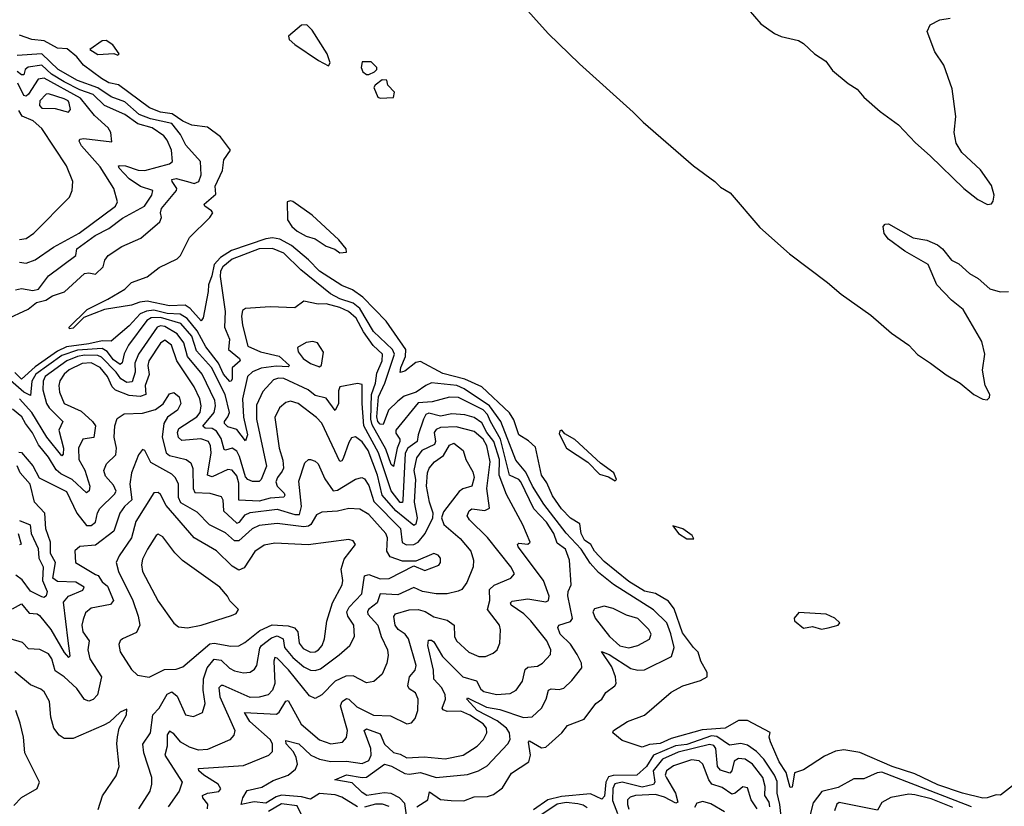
# Model space of a CAD drawing. Extents: x 1933546 to 2138868, y 524910 to 667279.
# Tile 327 of 466: x 2039426 to 2043821, y 614587 to 618098. Entities that reach past the tile are written whole.
import ezdxf

# ---------------------------------------------------------------- set-up
doc = ezdxf.new("R2010")
doc.units = 0

msp = doc.modelspace()

# ---------------------------------------------------------------- linework, layer by layer
at = {"layer": '0CON10XD'}
for points in [[(2041537.1, 618315), (2041785, 618036.9), (2041925, 617900.6), (2042165, 617685.5), (2042209.8, 617639.8), (2042434.3, 617445), (2042530, 617375), (2042555, 617350), (2042597.5, 617325), (2042729.6, 617169.6), (2042862.6, 617052.6), (2043032.7, 616925), (2043092.8, 616872.8), (2043225, 616778.5), (2043318.3, 616698.3), (2043394.8, 616644.8), (2043433.8, 616603.9), (2043492.3, 616565), (2043561.9, 616511.9), (2043625, 616476.1), (2043684.7, 616424.7), (2043725, 616403.8), (2043745, 616401.4), (2043755, 616411.2), (2043756.9, 616425), (2043735.4, 616465.4), (2043723.4, 616533.4), (2043734.4, 616605), (2043721.4, 616661.4), (2043637.5, 616805), (2043585.3, 616845.3), (2043520.5, 616915), (2043482, 617005), (2043376.7, 617065), (2043305, 617117.5), (2043285, 617143.3), (2043280, 617175), (2043290, 617185), (2043305, 617186.2), (2043414.1, 617124.1), (2043475, 617114), (2043523.4, 617093.4), (2043545.7, 617075.7), (2043585, 617023.8), (2043618.8, 617008.8), (2043665.5, 616965.5), (2043705, 616942.5), (2043757, 616897), (2043803, 616883), (2043840, 616885)], [(2042622.1, 618212.1), (2042735, 618078.8), (2042795, 618035.8), (2042825, 618022.9), (2042902.5, 618005), (2042925, 617992), (2042974, 617945), (2043025, 617912.5), (2043055, 617870.8), (2043125, 617812.5), (2043165, 617787.5), (2043195, 617752.5), (2043268, 617688), (2043348.6, 617628.6), (2043425, 617548), (2043490.6, 617490.6), (2043641.2, 617345), (2043703.3, 617295), (2043746.4, 617273.6), (2043763.6, 617276.4), (2043771.7, 617288.3), (2043776.9, 617315), (2043765, 617357.5), (2043715, 617427.5), (2043632, 617505), (2043606.8, 617546.8), (2043597.1, 617595), (2043604.4, 617665), (2043589.1, 617789.1), (2043552, 617895), (2043512, 617955), (2043477.5, 618045), (2043490, 618075), (2043533, 618097), (2043580, 618105)], [(2040805, 617892.5), (2040812.5, 617905), (2040798.8, 617945), (2040731.2, 618051.2), (2040707.5, 618075), (2040685, 618072.9), (2040626.7, 618025), (2040628.7, 618008.7), (2040655, 617987.1), (2040760, 617915), (2040805, 617892.5)], [(2043871.5, 614688.5), (2043805, 614636.7), (2043785, 614638), (2043745.5, 614624.5), (2043725, 614623.8), (2043634.7, 614645.3), (2043525, 614682.4), (2043421.9, 614731.9), (2043321.5, 614765), (2043176.2, 614826.2), (2043105, 614839.4), (2043067.6, 614832.4), (2043018.9, 614811.1), (2042925, 614750), (2042884.4, 614735.6), (2042875, 614672.5), (2042865, 614670), (2042857, 614703), (2042847.7, 614737.7), (2042816.2, 614785), (2042777.1, 614875), (2042772.5, 614895), (2042776.2, 614916.2), (2042675, 614969.1), (2042635, 614969), (2042575, 614935.9), (2042472.4, 614927.6), (2042335, 614889.1), (2042285, 614866.5), (2042238.1, 614861.9), (2042205, 614850.8), (2042115, 614880), (2042073.3, 614915), (2042076.7, 614925), (2042140, 614965), (2042215, 614994), (2042335, 615096.7), (2042385.8, 615125), (2042465, 615147.6), (2042495.8, 615164.2), (2042495.4, 615184.6), (2042467.3, 615235), (2042454.2, 615274.2), (2042433.6, 615295), (2042385, 615360.5), (2042347.8, 615467.8), (2042322.9, 615502.9), (2042265, 615536.9), (2042215, 615547.2), (2042145, 615590.8), (2042035, 615679.1), (2041992.4, 615725), (2041975.3, 615755), (2041947.6, 615775), (2041933.3, 615805), (2041927.3, 615847.3), (2041885, 615872.7), (2041844.6, 615915), (2041805, 615972.9), (2041779.9, 616029.9), (2041755.8, 616065), (2041729.1, 616189.1), (2041698.2, 616218.2), (2041654.1, 616245), (2041632.1, 616312.1), (2041612.5, 616342.5), (2041489.2, 616459.2), (2041413.4, 616493.4), (2041315, 616518.3), (2041215, 616572.3), (2041195, 616568.2), (2041145, 616529.2), (2041125, 616522.9), (2041127, 616545), (2041149.2, 616595), (2041149.4, 616625), (2041061.7, 616751.7), (2040958.6, 616858.6), (2040911.5, 616891.5), (2040865, 616911.2), (2040764.7, 616975), (2040715.6, 617025.6), (2040639.7, 617089.7), (2040588.3, 617118.3), (2040555, 617124.1), (2040525, 617120.1), (2040372.4, 617067.6), (2040323.2, 617036.8), (2040293.9, 617005), (2040284.2, 616955), (2040268.6, 616915), (2040267.3, 616885), (2040245, 616767.5), (2040236.1, 616753.9), (2040188, 616808), (2040165, 616823), (2040095, 616820.8), (2039995, 616841.6), (2039962.4, 616837.6), (2039925, 616822.9), (2039805.3, 616804.7), (2039712.1, 616767.9), (2039665, 616720.9), (2039648.3, 616718.3), (2039647.5, 616725), (2039727.9, 616805), (2039820.2, 616849.8), (2039895, 616895.4), (2039924.8, 616925.2), (2039995, 616949.7), (2040048.6, 616991.4), (2040129.7, 617030.3), (2040144.1, 617045.9), (2040184.8, 617125.2), (2040275.4, 617214.6), (2040287.8, 617235), (2040283.1, 617245), (2040253.5, 617265), (2040250.3, 617275), (2040301.5, 617318.5), (2040299.5, 617355), (2040332, 617425), (2040337, 617473), (2040366.7, 617515), (2040322.5, 617575), (2040265, 617618.3), (2040195, 617627.4), (2040155, 617644.8), (2040106.9, 617676.9), (2040054.7, 617685.3), (2040005.5, 617705), (2039867, 617807), (2039825, 617816.2), (2039791.8, 617835), (2039711.2, 617895), (2039681.7, 617931.7), (2039638.3, 617968.3), (2039595, 617970.9), (2039535, 618003.8), (2039480.1, 618010.1), (2039425, 618028.2)], [(2039865, 617940), (2039870, 617945), (2039842, 617985), (2039812.5, 618005), (2039795, 618004.2), (2039740, 617965), (2039775, 617942.5), (2039846.7, 617946.7), (2039865, 617940)], [(2039361.3, 616758.6), (2039463.6, 616806.4), (2039501.4, 616835), (2039543.8, 616846.2), (2039573.3, 616865), (2039626.8, 616883.2), (2039715, 616964.5), (2039735, 616967.8), (2039765, 616962), (2039799.2, 616995), (2039805.8, 617025), (2039821.1, 617045), (2039881.8, 617085), (2039967.2, 617122.8), (2040052.2, 617195), (2040059.2, 617215), (2040054.2, 617235), (2040059.4, 617255), (2040126.2, 617335), (2040128.2, 617345), (2040106.5, 617375), (2040105.8, 617385), (2040125, 617388.6), (2040175, 617376.2), (2040205, 617366.9), (2040226.5, 617375), (2040237.1, 617405), (2040233.8, 617465), (2040167.5, 617537.5), (2040143.8, 617585), (2040105.2, 617635.2), (2040010.8, 617655), (2039959, 617675), (2039895, 617731.2), (2039835, 617753.7), (2039775, 617793.9), (2039685, 617826.1), (2039597.8, 617875), (2039525, 617945.1), (2039415, 617937.7)], [(2040985, 617852.5), (2041010, 617865), (2041020, 617875), (2041020, 617885), (2040995, 617910), (2040955, 617910), (2040950, 617885), (2040957.5, 617865), (2040975, 617852.5), (2040985, 617852.5)], [(2039407.4, 616892.6), (2039435, 616898.3), (2039485, 616888.4), (2039510.8, 616895), (2039554.7, 616955), (2039676.9, 617045), (2039681.2, 617075), (2039763.5, 617135), (2039824.5, 617165.5), (2039885, 617211.7), (2039982.9, 617265), (2040016.9, 617315), (2040020, 617335), (2039965, 617353.3), (2039915, 617386.9), (2039870.4, 617435), (2039868, 617445), (2039872.9, 617447.1), (2039899.2, 617445), (2039955, 617426.5), (2039985, 617425.2), (2040094.8, 617455.2), (2040108.9, 617465), (2040103.4, 617515), (2040085, 617560.7), (2040069.6, 617579.6), (2040017.4, 617615), (2039953.4, 617633.4), (2039895, 617674.8), (2039805, 617715.2), (2039755, 617764.6), (2039694.9, 617784.9), (2039625, 617820.6), (2039569, 617855), (2039525, 617895.4), (2039463.5, 617886.5), (2039451.4, 617875), (2039445, 617852.2), (2039435, 617851.5), (2039415, 617866.5)], [(2039425, 617014.8), (2039455, 617011.8), (2039495, 617026.4), (2039577.6, 617082.4), (2039692.5, 617145), (2039853.5, 617265), (2039863.5, 617285), (2039846.1, 617345), (2039785, 617441.3), (2039701.6, 617535), (2039691.5, 617555), (2039695.4, 617564.6), (2039712.7, 617567.3), (2039837.2, 617552.8), (2039832.5, 617595), (2039821.2, 617615), (2039759.6, 617669.6), (2039697.6, 617747.6), (2039535, 617836.7), (2039508.3, 617831.7), (2039465, 617765.2), (2039455, 617756.8), (2039445, 617759.8), (2039418, 617815)], [(2041035, 617747.5), (2041095, 617750), (2041100, 617775), (2041070, 617805), (2041065, 617827.5), (2041045, 617830), (2041012.5, 617805), (2041007.5, 617795), (2041025, 617752.5), (2041035, 617747.5)], [(2039645, 617684.5), (2039653.5, 617696.5), (2039647.8, 617725), (2039642.5, 617735), (2039625, 617744.7), (2039555, 617767.6), (2039544.6, 617765), (2039516.4, 617735), (2039514.7, 617714.7), (2039525, 617703.1), (2039585, 617702.1), (2039645, 617684.5)], [(2039425, 617117.3), (2039455, 617121.5), (2039490, 617145), (2039649.4, 617305), (2039661.1, 617335), (2039663.5, 617375), (2039635, 617445.8), (2039525, 617612.9), (2039486.2, 617646.2), (2039437, 617667), (2039422.8, 617692.8)], [(2040855, 617057.5), (2040885, 617060), (2040883.8, 617075), (2040851.4, 617115), (2040731.9, 617225), (2040645, 617286.1), (2040635, 617290), (2040620, 617285), (2040622.2, 617205), (2040640.8, 617175), (2040665, 617153.8), (2040705, 617131.2), (2040745, 617120), (2040795, 617086.7), (2040833.6, 617073.6), (2040855, 617057.5)], [(2041352.2, 614612.2), (2041409.4, 614610.6), (2041455, 614628.8), (2041515, 614630), (2041541.2, 614638.8), (2041581.1, 614668.9), (2041621.8, 614735), (2041698.7, 614785), (2041706.6, 614815), (2041697.7, 614872.3), (2041701.5, 614878.5), (2041755, 614847.1), (2041775, 614851.4), (2041846.7, 614915), (2041872.3, 614947.7), (2041946, 614975), (2041997.5, 615045), (2042025.4, 615064.6), (2042043.1, 615095), (2042083.6, 615125), (2042088.4, 615135), (2042085.3, 615164.7), (2042069.8, 615209.8), (2042022.7, 615277.3), (2042057.5, 615265), (2042155, 615201.1), (2042185, 615194), (2042215, 615195.5), (2042335.2, 615254.8), (2042347.5, 615295), (2042332.7, 615357.3), (2042315, 615405.9), (2042255, 615463.7), (2042076.9, 615576.9), (2042009.7, 615629.7), (2041972.2, 615672.2), (2041932.6, 615735), (2041865, 615805.8), (2041766.2, 615935), (2041715, 616015.5), (2041685, 616078.8), (2041641.1, 616131.1), (2041574.4, 616304.4), (2041523.3, 616375), (2041410.3, 616450.3), (2041377.4, 616465), (2041265, 616476.6), (2041240, 616465), (2041196, 616435), (2041142.6, 616417.4), (2041114.4, 616395.6), (2041073.3, 616355), (2041049.1, 616290.9), (2041035, 616292), (2041024.3, 616305), (2041020.5, 616325), (2041028.2, 616415), (2041056.7, 616475), (2041099.2, 616605), (2041090.4, 616625), (2041005, 616706), (2040945, 616809.2), (2040915, 616832.2), (2040855, 616852.3), (2040814.2, 616874.2), (2040681.8, 616981.8), (2040605, 617055.7), (2040555, 617076.3), (2040495, 617075.4), (2040375, 617029.6), (2040333.2, 616995), (2040323.3, 616975), (2040321.5, 616951.5), (2040343.7, 616795), (2040341.1, 616725), (2040362.4, 616672.4), (2040358.6, 616625), (2040407.7, 616585), (2040410, 616575), (2040375.5, 616544.5), (2040375.1, 616494.9), (2040370, 616485), (2040365, 616483.1), (2040336.7, 616515), (2040313.2, 616565), (2040257.1, 616637.1), (2040218.6, 616708.6), (2040174.3, 616764.3), (2040143.4, 616783.4), (2040085, 616786.6), (2040025, 616800.7), (2039993, 616797), (2039964.3, 616785), (2039915, 616732), (2039835, 616663.3), (2039795, 616665.1), (2039735, 616650.6), (2039635, 616637.9), (2039595, 616618.8), (2039495, 616548.1), (2039435, 616493.4), (2039405, 616522.6)], [(2041528.5, 616305), (2041515, 616335.2), (2041495, 616357.1), (2041385, 616412.2), (2041345, 616413.7), (2041268.2, 616391.8), (2041205, 616387.9), (2041105.6, 616265), (2041105, 616252.7), (2041123.7, 616225), (2041123.6, 616215), (2041111.5, 616185), (2041095, 616102.9), (2041085, 616111.8), (2041060.2, 616180.2), (2041000.1, 616290.1), (2040993.4, 616315), (2040997.3, 616425), (2041014.5, 616475), (2041020.5, 616519.5), (2041044.2, 616575), (2041046.4, 616605), (2041004.3, 616644.3), (2040960.8, 616705), (2040927.6, 616765), (2040894.7, 616795), (2040855, 616813.7), (2040795, 616829.3), (2040758.7, 616828.7), (2040695, 616841.9), (2040655, 616811.9), (2040545, 616815.6), (2040435, 616808.1), (2040420.4, 616799.6), (2040415.9, 616775), (2040421.3, 616735), (2040445, 616641.3), (2040501.8, 616615), (2040585, 616596.7), (2040630, 616555), (2040625, 616548.6), (2040571.5, 616551.5), (2040505, 616542.5), (2040465, 616525.6), (2040442.7, 616505), (2040421.4, 616405), (2040425.7, 616324.3), (2040443.4, 616245), (2040435, 616218), (2040395, 616269.3), (2040355, 616281.1), (2040340.5, 616295), (2040340.5, 616305), (2040356.2, 616325), (2040362.5, 616345), (2040343.6, 616425), (2040281.9, 616545), (2040215, 616620.5), (2040194.6, 616685), (2040145, 616742.2), (2040055, 616768.8), (2040013.3, 616766.7), (2039994.1, 616755), (2039911.5, 616645), (2039893.1, 616606.9), (2039883.5, 616566.5), (2039875, 616559.4), (2039845, 616579.4), (2039817, 616617), (2039795, 616630.8), (2039685, 616622.3), (2039615, 616598.5), (2039499.1, 616515), (2039480.5, 616485), (2039475, 616420), (2039445, 616434.7), (2039385, 616487.8)], [(2040934.9, 614584.9), (2040865, 614628.1), (2040835, 614638.2), (2040765, 614643.5), (2040725, 614617.9), (2040685, 614629.4), (2040595, 614637), (2040570.9, 614629.1), (2040525, 614600.1), (2040473.6, 614606.4), (2040414.4, 614594.4), (2040422, 614625), (2040442.2, 614657.8), (2040507.6, 614672.4), (2040558.4, 614701.6), (2040625, 614725.4), (2040657.8, 614752.2), (2040666.1, 614775), (2040661.2, 614805), (2040649.2, 614829.2), (2040615.9, 614865), (2040615, 614880), (2040672.5, 614865), (2040725.8, 614815), (2040765, 614796.5), (2040815, 614786.4), (2040885, 614787.9), (2040955, 614778.5), (2040985, 614791.8), (2040995.2, 614815), (2040994.5, 614845), (2040964.7, 614925), (2040975, 614931.8), (2041035, 614910.9), (2041055, 614863.7), (2041095, 614826.9), (2041125, 614819.4), (2041155, 614803.2), (2041231.8, 614808.2), (2041325, 614799.2), (2041405.7, 614814.3), (2041468.8, 614855), (2041496.9, 614885), (2041511.5, 614915), (2041509.6, 614935), (2041494.6, 614955), (2041435, 614994), (2041395, 615010.7), (2041335, 615009.8), (2041316.6, 615016.6), (2041312.9, 615025), (2041326.6, 615065), (2041326.1, 615085), (2041311.3, 615115), (2041274.8, 615154.8), (2041273, 615195), (2041248.7, 615305), (2041251.8, 615328.2), (2041265, 615328.9), (2041275, 615321.3), (2041314.2, 615255), (2041405, 615164.8), (2041465, 615146.8), (2041485, 615109.6), (2041498.5, 615098.5), (2041555, 615086.3), (2041615, 615090), (2041643.1, 615105), (2041670.5, 615145), (2041682.2, 615197.8), (2041695, 615207.1), (2041738.2, 615211.8), (2041760.8, 615225), (2041795.3, 615264.7), (2041797.7, 615285), (2041780, 615325), (2041708.3, 615415), (2041676.5, 615446.5), (2041620, 615485), (2041617.9, 615495), (2041625, 615502.7), (2041695, 615512.3), (2041775, 615498.8), (2041786.9, 615505), (2041789.1, 615525), (2041765, 615595.3), (2041651.8, 615745), (2041649.2, 615755), (2041655, 615760.8), (2041695, 615756.9), (2041705.5, 615765), (2041672.6, 615842.6), (2041599.2, 615979.2), (2041566.8, 616065), (2041568.1, 616135), (2041542.5, 616215), (2041512.2, 616255), (2041488.8, 616298.8), (2041455, 616321.6), (2041413.5, 616333.5), (2041355, 616338.8), (2041305, 616328.3), (2041252.1, 616342.1), (2041239.1, 616335), (2041229, 616315), (2041205.3, 616245), (2041201.2, 616215), (2041159.2, 616185), (2041146.8, 616163.2), (2041137.3, 615952.7), (2041135, 615942.5), (2041125, 615942.1), (2041084.3, 615994.3), (2041028.6, 616165), (2040963.1, 616285), (2040954.7, 616385.3), (2040955, 616470), (2040933.8, 616473.8), (2040855, 616459.4), (2040849, 616441), (2040849, 616385), (2040835, 616352.9), (2040795, 616408.5), (2040745, 616420), (2040714.2, 616445), (2040605, 616495.8), (2040582.3, 616497.7), (2040559.8, 616490.2), (2040512.3, 616437.7), (2040483.2, 616376.8), (2040483.9, 616315), (2040528.7, 616105), (2040504.8, 616045.2), (2040495, 616036.9), (2040465, 616036.6), (2040445, 616045.2), (2040435, 616058), (2040408.3, 616148.3), (2040395, 616172.5), (2040375, 616184.8), (2040345, 616175.9), (2040339.7, 616179.7), (2040325, 616228.3), (2040305, 616261.2), (2040285, 616272.7), (2040255, 616275.2), (2040244, 616284), (2040294, 616345), (2040301, 616375), (2040297.9, 616397.9), (2040241.2, 616515), (2040175, 616595.2), (2040158.5, 616655), (2040129.3, 616695), (2040075, 616727.7), (2040055, 616731.9), (2040040.2, 616725), (2039956.1, 616605), (2039939.9, 616565), (2039942.2, 616525), (2039928.1, 616481.9), (2039905, 616479), (2039878.2, 616495), (2039857.2, 616525), (2039792, 616592), (2039775, 616598.3), (2039715, 616599.9), (2039684.7, 616595), (2039637, 616575), (2039539.9, 616505), (2039531.5, 616485), (2039529.5, 616445), (2039546.2, 616385), (2039557.7, 616365), (2039618.5, 616305), (2039601.3, 616265), (2039622.1, 616185), (2039621.2, 616158.8), (2039615, 616150.9), (2039548.1, 616235), (2039481.3, 616345), (2039425, 616405.7)], [(2040264.8, 614575), (2040266.1, 614596.1), (2040243.9, 614625), (2040242.7, 614635), (2040264.2, 614645), (2040315, 614652.5), (2040323.6, 614665), (2040311.8, 614685), (2040248.4, 614725), (2040226.4, 614745), (2040224.2, 614755), (2040425, 614768.2), (2040538.6, 614815), (2040555, 614830.8), (2040554.8, 614865), (2040543.9, 614885), (2040454.4, 614965), (2040430.6, 615005), (2040572.3, 614997.7), (2040585, 615007.5), (2040615, 615056.1), (2040625, 615059.1), (2040683, 614953), (2040765, 614882.8), (2040815.3, 614865.3), (2040867.1, 614872.9), (2040885.9, 614894.1), (2040889.2, 614925), (2040858.5, 615035), (2040865.7, 615055), (2040885, 615067.6), (2040895.4, 615065.4), (2040931.3, 615031.3), (2041005, 614993.8), (2041080.9, 614990.9), (2041155, 614954.3), (2041175, 614960), (2041191.3, 614978.7), (2041203.5, 615015), (2041204.5, 615065.5), (2041192.6, 615092.6), (2041165, 615110.4), (2041158.8, 615125), (2041167, 615165), (2041191.6, 615195), (2041196.8, 615215), (2041162.2, 615335), (2041146.9, 615355), (2041115.8, 615375.8), (2041103, 615395), (2041096.2, 615433.8), (2041104.3, 615445.7), (2041165, 615464.1), (2041205, 615465.8), (2041236.9, 615456.9), (2041275, 615433), (2041335, 615417), (2041365.8, 615395), (2041367.5, 615345), (2041376.5, 615325), (2041431.9, 615275), (2041475.4, 615255.4), (2041505, 615255.5), (2041540.2, 615269.8), (2041558.1, 615285), (2041569.1, 615315), (2041572.2, 615375), (2041567.8, 615395), (2041514.1, 615465), (2041524.7, 615505), (2041523.4, 615555), (2041545, 615573.9), (2041619.2, 615605), (2041634.4, 615625), (2041619.2, 615655), (2041515, 615786), (2041433.9, 615865), (2041423.6, 615883.6), (2041432.8, 615905), (2041445, 615914), (2041502.8, 615907.3), (2041523.1, 615916.9), (2041511.5, 616005), (2041527, 616125), (2041512.1, 616195), (2041494.8, 616225), (2041455, 616260.4), (2041375, 616280.5), (2041305, 616278), (2041285, 616268.4), (2041276, 616255), (2041282.4, 616215), (2041278.4, 616201.6), (2041221.2, 616175), (2041197.8, 616142.2), (2041186.2, 616085), (2041193.5, 616045), (2041187.1, 615945), (2041200.3, 615875), (2041195, 615845.5), (2041185, 615840.8), (2041104.9, 615904.9), (2041044.9, 615974.9), (2041024, 616065), (2040982, 616175), (2040955, 616214.3), (2040925, 616236.6), (2040908.1, 616231.9), (2040895, 616211.1), (2040870.5, 616139.5), (2040865, 616128.9), (2040855, 616125.5), (2040775, 616297.1), (2040751.8, 616321.8), (2040670, 616385), (2040635, 616395.4), (2040615, 616389.1), (2040585.5, 616365), (2040565, 616322.5), (2040584.2, 616185.8), (2040601.1, 616131.1), (2040603.3, 616096.7), (2040597.4, 616082.6), (2040576.6, 616055), (2040570, 616035), (2040575.9, 616015.9), (2040607.3, 615985), (2040610.6, 615975), (2040605, 615966.4), (2040545, 615961.5), (2040495, 615949.3), (2040405, 615953.2), (2040405, 616029.5), (2040395, 616061.3), (2040375, 616087.1), (2040355, 616090.3), (2040285, 616057.8), (2040264.6, 616064.6), (2040281.7, 616165), (2040278.8, 616195), (2040269.4, 616215), (2040235, 616227.7), (2040149.7, 616219.7), (2040135, 616232.5), (2040131.2, 616255), (2040137.5, 616272.5), (2040216.9, 616325), (2040231.3, 616345), (2040236.2, 616375), (2040229.8, 616405), (2040205, 616459.3), (2040127.7, 616575), (2040103.4, 616645), (2040075, 616667.7), (2040055, 616654.7), (2040002.7, 616575), (2039998, 616555), (2040003.9, 616513.9), (2039987, 616465), (2039988.8, 616425), (2039963.5, 616416.5), (2039915, 616421.1), (2039853.9, 616443.9), (2039839.5, 616459.5), (2039818.1, 616505), (2039785.4, 616545), (2039745.8, 616565.8), (2039705, 616562.5), (2039647.4, 616535), (2039624.8, 616515), (2039605, 616485.5), (2039600.4, 616465), (2039603.8, 616435), (2039625, 616385.4), (2039700.3, 616350.3), (2039751.9, 616305), (2039765.2, 616285), (2039757.1, 616232.9), (2039708.6, 616225), (2039688.4, 616185), (2039690.8, 616135), (2039717.3, 616087.3), (2039739, 616015), (2039736.2, 615995), (2039725, 615986.4), (2039661.1, 616045), (2039610.1, 616070.1), (2039588.7, 616088.7), (2039555.3, 616145.3), (2039510.3, 616200.3), (2039483.5, 616253.5), (2039453, 616295), (2039435.8, 616325), (2039395, 616359.4)], [(2040765, 616548), (2040774.1, 616555.9), (2040783.1, 616613.1), (2040756.2, 616656.2), (2040735, 616661.5), (2040705, 616657.7), (2040666.4, 616635), (2040668.8, 616615), (2040691.2, 616585), (2040725, 616562.6), (2040765, 616548)], [(2039422.7, 616167.3), (2039435, 616166), (2039485, 616107.1), (2039513.5, 616053.5), (2039635, 615992.5), (2039681.9, 615895), (2039725, 615839.7), (2039745, 615840.7), (2039765.3, 615855), (2039773.6, 615896.4), (2039784.1, 615915.9), (2039850.1, 615979.9), (2039856.5, 615993.5), (2039845, 616020), (2039809.9, 616059.9), (2039802.5, 616085), (2039814, 616115), (2039855.7, 616155), (2039858.1, 616185), (2039848.1, 616235), (2039851.2, 616285), (2039861.8, 616318.2), (2039892.1, 616337.9), (2039975, 616341), (2040032.7, 616357.3), (2040067.5, 616382.5), (2040095, 616427.1), (2040115, 616433.1), (2040137.9, 616415), (2040146.2, 616385), (2040131.5, 616355), (2040086.9, 616323.1), (2040070, 616295), (2040062.6, 616235), (2040079.5, 616165), (2040095, 616152.9), (2040170, 616135), (2040190.1, 616120.1), (2040199.3, 616095), (2040200.8, 616005), (2040207.8, 615987.8), (2040275, 615984.2), (2040325, 615970), (2040333.2, 615955), (2040335.7, 615905), (2040395, 615850.7), (2040408.1, 615855), (2040432.3, 615887.7), (2040455, 615898.9), (2040575, 615913.3), (2040655, 615889.4), (2040675, 615889.8), (2040684.6, 615925), (2040672.3, 616037.7), (2040699.5, 616120.5), (2040715, 616134.2), (2040725, 616134.4), (2040745, 616127.5), (2040758.2, 616115), (2040787.8, 616047.8), (2040825, 615995.3), (2040845, 615997.3), (2040925, 616046.7), (2040953.7, 616053.7), (2040965, 616048.8), (2040985, 616018.5), (2041007.7, 615947.7), (2041126.9, 615826.9), (2041134.1, 615764.1), (2041153.2, 615753.2), (2041185, 615755.4), (2041205.8, 615765), (2041235.9, 615805), (2041270, 615875), (2041272.1, 615895), (2041255, 615944), (2041242.5, 616015), (2041246.9, 616075), (2041253.9, 616096.1), (2041277.3, 616125), (2041317.6, 616152.4), (2041345, 616198.2), (2041365, 616207.9), (2041406, 616175), (2041418.4, 616135), (2041449.4, 616079.4), (2041454.8, 616054.8), (2041444.5, 616015.5), (2041405, 616003.7), (2041388.7, 615991.3), (2041318.4, 615901.6), (2041308.8, 615875), (2041319.3, 615845), (2041392.5, 615782.5), (2041439.6, 615725), (2041452.1, 615685), (2041450.4, 615655), (2041422.7, 615585), (2041399.4, 615555), (2041383.1, 615546.9), (2041335, 615534.6), (2041285.3, 615534.7), (2041225, 615546.1), (2041185, 615563.4), (2041115, 615530.4), (2041035, 615534.6), (2041022.5, 615495), (2040982.9, 615465), (2040978.4, 615455), (2040981.1, 615445), (2041025.2, 615395), (2041039.5, 615345), (2041067.7, 615285), (2041070.6, 615260.6), (2041065.4, 615225), (2041045, 615175.8), (2041006.6, 615143.4), (2040975, 615138.2), (2040915, 615169.4), (2040882, 615168), (2040835, 615146), (2040775, 615083.6), (2040745, 615067.9), (2040720.2, 615080.2), (2040626.3, 615196.3), (2040575, 615248.1), (2040565, 615251.5), (2040560.5, 615235), (2040565.2, 615134.8), (2040554.8, 615105.2), (2040535, 615084.1), (2040495, 615073.9), (2040455, 615072.9), (2040335, 615125.3), (2040325, 615125.3), (2040315.3, 615115), (2040320.3, 615075), (2040386.1, 614925), (2040382.2, 614905), (2040365, 614883.5), (2040265, 614839.7), (2040225, 614837.5), (2040185, 614850.3), (2040145, 614872.7), (2040115, 614910), (2040095, 614921.5), (2040085, 614906), (2040085.1, 614855), (2040074.2, 614815), (2040151.1, 614695), (2040138.6, 614655), (2040089.4, 614585)], [(2041152.9, 614547.1), (2041145, 614599.4), (2041121.3, 614625), (2041085, 614644), (2041052.9, 614647.1), (2040975.4, 614635.4), (2040955, 614648.9), (2040911, 614691), (2040833.3, 614705), (2040885, 614727.1), (2040954.6, 614714.6), (2040975, 614716.1), (2041055, 614774.5), (2041085.8, 614765.8), (2041145, 614732.9), (2041165, 614730), (2041215, 614737.3), (2041285, 614716), (2041425, 614729.1), (2041474.8, 614745.2), (2041513.2, 614766.8), (2041605.3, 614865), (2041615.6, 614885), (2041613.4, 614915), (2041598.8, 614935), (2041557.5, 614967.5), (2041469, 615015), (2041422.7, 615065), (2041425, 615071.2), (2041509.6, 615029.6), (2041569.1, 615019.1), (2041675, 614982.5), (2041713.9, 614986.1), (2041755.6, 615024.4), (2041776.3, 615065), (2041787.5, 615105), (2041798.9, 615111.1), (2041835, 615108.1), (2041855.7, 615114.3), (2041891.6, 615148.4), (2041935.4, 615205), (2041934, 615225), (2041914.1, 615265), (2041885, 615310.4), (2041838.4, 615355), (2041828.1, 615385), (2041833.3, 615395), (2041885, 615411.4), (2041894.5, 615425), (2041873.3, 615526.7), (2041874.5, 615545.5), (2041888.2, 615575), (2041880.9, 615685), (2041863.1, 615735), (2041825, 615760.9), (2041810.5, 615805), (2041778.6, 615855), (2041721.1, 615915), (2041662.8, 616035), (2041655, 616045.5), (2041613, 616065), (2041571.9, 616225), (2041528.5, 616305)], [(2042085, 616040), (2042090, 616045), (2042078.8, 616075), (2042019.1, 616119.1), (2041905, 616224.3), (2041859.2, 616249.2), (2041845.8, 616265), (2041836.7, 616263.3), (2041835, 616250), (2041866.7, 616185), (2041962.3, 616122.3), (2042015, 616070), (2042055, 616057.5), (2042085, 616040)], [(2039958.5, 614575), (2040008.7, 614655), (2040016.8, 614685), (2040015.9, 614715), (2039981.2, 614825), (2039976.3, 614863.7), (2040009.7, 614915), (2040020, 614995), (2040048.7, 615025), (2040085, 615087.3), (2040105, 615097.5), (2040128.7, 615078.7), (2040165.8, 614995), (2040202, 614988), (2040242.9, 615005), (2040254.1, 615045.9), (2040245.9, 615105), (2040247.5, 615155), (2040263, 615205), (2040295, 615243.3), (2040325, 615239.4), (2040362.8, 615202.8), (2040385, 615192), (2040425, 615182.7), (2040455, 615185.4), (2040475, 615199.1), (2040485.2, 615214.8), (2040497.8, 615292.2), (2040505.1, 615304.9), (2040550.7, 615339.3), (2040575, 615347.6), (2040602.5, 615335), (2040609.1, 615295), (2040645, 615250.6), (2040695, 615209), (2040725, 615194.3), (2040745, 615192.9), (2040769.3, 615200.7), (2040853, 615263), (2040900.4, 615305), (2040920.4, 615345), (2040917.6, 615395), (2040890.8, 615435), (2040886.2, 615455), (2040896.7, 615475), (2040954.2, 615535.8), (2040964.8, 615615.2), (2040985, 615621.6), (2041035, 615601.7), (2041075, 615604), (2041185, 615660), (2041235, 615638.9), (2041297.4, 615662.6), (2041304.2, 615675), (2041304.2, 615695), (2041295, 615707.5), (2041275, 615715.6), (2041195, 615681.2), (2041135, 615680.9), (2041080.8, 615700.8), (2041065.6, 615725), (2041067.5, 615785), (2041060.8, 615805), (2040985, 615889.5), (2040945, 615913.4), (2040895, 615915.3), (2040845, 615903.8), (2040775, 615899.7), (2040751.9, 615888.1), (2040726, 615845), (2040715, 615837.3), (2040695, 615833.8), (2040635, 615841.3), (2040575, 615849.8), (2040495, 615840), (2040464.6, 615825.4), (2040405, 615771.6), (2040385, 615771.7), (2040345, 615807.4), (2040273, 615843), (2040219, 615899), (2040145, 615941.9), (2040135.2, 615965), (2040135.2, 616025), (2040122.5, 616052.5), (2040105, 616068.8), (2040011.6, 616121.6), (2039985.4, 616175.4), (2039975, 616178.8), (2039957.3, 616155), (2039926, 616075), (2039918.1, 616025), (2039926.3, 615955), (2039893.8, 615925), (2039873.5, 615895), (2039846.7, 615815), (2039765, 615752.7), (2039695, 615746.4), (2039672.7, 615727.3), (2039675.6, 615675), (2039765, 615622), (2039776.5, 615616.5), (2039795, 615588.2), (2039818.9, 615568.9), (2039844.7, 615505), (2039832.1, 615487.9), (2039745, 615471.3), (2039720.2, 615449.8), (2039709, 615421), (2039704.3, 615395), (2039708.9, 615365), (2039736.4, 615325), (2039730.2, 615285), (2039739.2, 615245), (2039791.2, 615165), (2039773.5, 615085), (2039755, 615063.9), (2039735, 615055.5), (2039715, 615064.2), (2039682.1, 615112.1), (2039624.2, 615165), (2039585, 615190.7), (2039570, 615245), (2039555, 615267.7), (2039516.6, 615286.6), (2039465, 615290), (2039438.2, 615318.2), (2039383.6, 615335)], [(2039395, 615468.8), (2039435, 615490), (2039468.8, 615448.8), (2039505, 615445.2), (2039515, 615438), (2039565, 615375.2), (2039625, 615272.9), (2039645, 615251.5), (2039652.3, 615257.7), (2039643.2, 615325), (2039621.7, 615498.3), (2039643.6, 615525), (2039708.7, 615551.3), (2039714.6, 615565), (2039677.7, 615587.7), (2039595, 615590), (2039575, 615604.6), (2039586, 615675), (2039564.4, 615715), (2039563.9, 615765), (2039543.3, 615825), (2039538.8, 615895), (2039492.5, 615945), (2039472.9, 616025), (2039428.6, 616075), (2039415, 616106.7)], [(2040005, 615162.9), (2040072.7, 615197.3), (2040125, 615199.2), (2040155, 615209.1), (2040275, 615311.8), (2040295, 615315.2), (2040369, 615301), (2040405, 615303.5), (2040432.1, 615317.9), (2040498.6, 615371.4), (2040553.2, 615396.8), (2040625, 615392.2), (2040653.4, 615383.4), (2040667.8, 615365), (2040673.3, 615315), (2040691.7, 615291.7), (2040725, 615274.5), (2040745, 615276), (2040760.9, 615285), (2040776.1, 615303.9), (2040786.8, 615335), (2040796.9, 615413.1), (2040822.6, 615495), (2040865.3, 615575), (2040868.8, 615595), (2040860.9, 615645), (2040875, 615690), (2040925.9, 615755.9), (2040915, 615771.2), (2040895, 615778), (2040714.3, 615754.3), (2040565, 615760.9), (2040518, 615752), (2040476.1, 615723.9), (2040428.2, 615651.8), (2040405, 615640.4), (2040375, 615658.7), (2040305, 615726.5), (2040205.1, 615785.1), (2040079.7, 615929.7), (2040055, 615979.2), (2040045, 615986.9), (2040025, 615985.8), (2039945, 615857.5), (2039925.2, 615784.8), (2039870.3, 615705), (2039857.3, 615675), (2039867.5, 615635), (2039931.3, 615505), (2039955.8, 615435), (2039963.1, 615395), (2039947.2, 615362.8), (2039885, 615334.2), (2039874.2, 615325), (2039869.2, 615309.2), (2039875, 615276.7), (2039925, 615197.5), (2039952.7, 615172.7), (2040005, 615162.9)], [(2039425, 615862.8), (2039473.4, 615843.4), (2039477.4, 615805), (2039508.2, 615738.2), (2039511.1, 615695), (2039531.6, 615655), (2039527.8, 615595), (2039549.5, 615545), (2039545, 615525.5), (2039535, 615518.8), (2039525, 615521.1), (2039475, 615547.6), (2039437.5, 615597.5), (2039408.8, 615618.8)], [(2042435, 615780), (2042428.8, 615795), (2042386.7, 615825), (2042341.7, 615838.3), (2042367.5, 615805), (2042405, 615780), (2042435, 615780)], [(2039419.2, 615805), (2039432.5, 615757.5), (2039425, 615754)], [(2040175, 615383.1), (2040236.7, 615395), (2040372.3, 615437.7), (2040393, 615447), (2040402.5, 615465), (2040365, 615503.3), (2040354, 615525), (2040319.2, 615565), (2040153.5, 615683.5), (2040118.8, 615718.8), (2040065, 615790), (2040045, 615800.8), (2040035, 615795.8), (2039996.2, 615735), (2039975, 615689.4), (2039969.7, 615665), (2039974.7, 615635), (2040045, 615501.9), (2040115, 615404.2), (2040135, 615387.5), (2040175, 615383.1)], [(2042145, 615294.3), (2042185, 615304.3), (2042237.9, 615332.1), (2042245.7, 615355), (2042235.4, 615375.4), (2042185, 615425.2), (2042135, 615440), (2042075, 615470), (2042035, 615479.5), (2041991.5, 615468.5), (2041985.3, 615454.7), (2041995, 615426.8), (2042058.4, 615345), (2042105, 615303.3), (2042145, 615294.3)], [(2043005, 615377.5), (2043035, 615383.8), (2043080, 615395), (2043087.5, 615405), (2043065, 615426.5), (2043026.2, 615445), (2042905, 615452.5), (2042882.9, 615427.1), (2042885, 615414.2), (2042925, 615382), (2042965, 615390), (2043005, 615377.5)], [(2039776.9, 614573.1), (2039796.6, 614633.4), (2039857.5, 614722.5), (2039870, 614765), (2039860, 614865), (2039862.7, 614897.3), (2039871.1, 614935), (2039902.5, 614995), (2039905, 615020), (2039875, 615007.1), (2039827, 614963), (2039801.7, 614948.3), (2039665, 614889.1), (2039625, 614888.8), (2039601.9, 614905), (2039579.5, 614935), (2039565.3, 614985.3), (2039559.2, 615055), (2039535, 615097.8), (2039520.2, 615110.2), (2039475, 615128.8), (2039405, 615187.6)], [(2039400.4, 614589.6), (2039434.7, 614625.3), (2039504.2, 614665.8), (2039514.2, 614695), (2039449.2, 614825), (2039443.5, 614895), (2039427.8, 614957.8), (2039408.5, 615015)], [(2042833.2, 614475), (2042819.8, 614595), (2042808.2, 614645), (2042807.1, 614697.1), (2042796.2, 614725), (2042747.4, 614797.4), (2042715, 614831), (2042675, 614859.8), (2042645, 614867.7), (2042595, 614859.7), (2042537.8, 614897.8), (2042515, 614901.8), (2042405, 614863.3), (2042353.4, 614856.6), (2042255.2, 614815), (2042225, 614764.8), (2042181.4, 614725), (2042075, 614724.4), (2042055, 614718.5), (2042042.7, 614695), (2042037.5, 614632.5), (2042025, 614619.2), (2041975, 614642.1), (2041845, 614630.7), (2041784.2, 614615.9), (2041719.4, 614570.6)], [(2042774.9, 614584.9), (2042771.7, 614605), (2042753, 614635), (2042754.5, 614675.5), (2042743.2, 614715), (2042696.9, 614775), (2042665, 614796.7), (2042635, 614800.4), (2042615, 614788.2), (2042605.5, 614744.5), (2042595.8, 614734.2), (2042555, 614748.3), (2042540.5, 614765), (2042534.2, 614845), (2042525, 614858.2), (2042505, 614862.4), (2042365, 614828.4), (2042295, 614797.8), (2042254.5, 614745), (2042261.1, 614695), (2042256.2, 614683.8), (2042205, 614672.6), (2042115.4, 614694.7), (2042083.4, 614686.6), (2042073.5, 614666.5), (2042073.1, 614613.1), (2042094.5, 614555)], [(2042719, 614575), (2042691, 614615), (2042675, 614668.9), (2042655, 614673.8), (2042620.4, 614645), (2042605, 614640.4), (2042561.3, 614671.3), (2042516.2, 614686.2), (2042502.1, 614705), (2042475, 614775.5), (2042459.6, 614789.6), (2042425, 614794.3), (2042345, 614767.7), (2042314.1, 614745), (2042308.1, 614725), (2042313.2, 614713.2), (2042354.3, 614645), (2042364.5, 614605), (2042355, 614600.2), (2042305, 614627.7), (2042265, 614640.1), (2042174.8, 614635.2), (2042151.9, 614628.1), (2042140, 614615), (2042139.5, 614595), (2042145, 614573.3)], [(2043675.1, 614585.1), (2043602.5, 614612.5), (2043275, 614738.4), (2043253.5, 614736.5), (2043195, 614708.9), (2043150.5, 614709.5), (2043079.4, 614670.6), (2043007.1, 614652.9), (2042967.9, 614602.1), (2042946.1, 614515)], [(2041199.1, 614585), (2041247.5, 614615), (2041255, 614652), (2041305, 614617.2), (2041352.2, 614612.2)], [(2041959.2, 614579.2), (2041941.5, 614591.5), (2041917.6, 614597.6), (2041865, 614603.3), (2041825, 614596.4), (2041752.4, 614547.6)], [(2042571.8, 614561.8), (2042511.7, 614598.3), (2042475, 614607.9), (2042449.6, 614600.4), (2042438.7, 614581.3)], [(2043591.7, 614581.7), (2043495, 614619.5), (2043421.7, 614638.3), (2043395, 614641.4), (2043315, 614626.3), (2043275, 614604.1), (2043255, 614569.1), (2043085, 614604.1), (2043073.2, 614596.8), (2043063.1, 614566.9)], [(2040686.1, 614546.1), (2040665, 614588.5), (2040595, 614597.2), (2040536.7, 614563.3)], [(2041075, 614586.3), (2041046.3, 614596.3), (2041015, 614596.7), (2040965, 614583.2)]]:
    msp.add_lwpolyline(points, dxfattribs=at)

doc.saveas('drawing.dxf')
